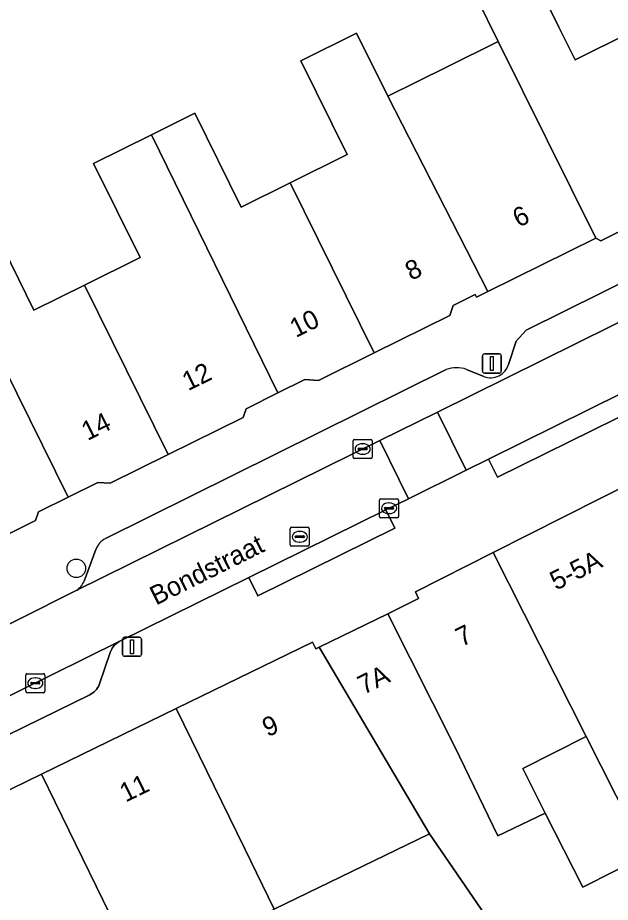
# Model space of a CAD drawing. Extents: x 159888 to 160761, y 384031 to 384750.
# Drawn here: x 160625.81 to 160656.99, y 384180.96 to 384227.49 of the extents above; entities that cross this region are included whole.
import ezdxf

# ---------------------------------------------------------------- set-up
doc = ezdxf.new("R2010")
doc.units = 0
for name, color, linetype in [('IMGEO_Boom', 7, 'Continuous'), ('IMGEO_Erf', 7, 'Continuous'), ('IMGEO_Kolk', 7, 'Continuous'), ('IMGEO_Lichtmast', 7, 'Continuous'), ('IMGEO_Openbare_ruimte_label', 7, 'Continuous'), ('IMGEO_Pand', 7, 'Continuous'), ('IMGEO_Pand_nummerreeks', 7, 'Continuous'), ('IMGEO_Parkeervlak_open', 7, 'Continuous'), ('IMGEO_Rijbaan_lokaal_open', 7, 'Continuous'), ('IMGEO_Rioolput', 7, 'Continuous'), ('IMGEO_Voetpad_open', 7, 'Continuous')]:
    doc.layers.add(name, color=color, linetype=linetype)

msp = doc.modelspace()

# ---------------------------------------------------------------- linework, layer by layer
at = {"layer": 'IMGEO_Boom'}
msp.add_circle((160628.896, 384198.528), 0.489, dxfattribs=at)
at = {"layer": 'IMGEO_Erf'}
for points in [[(160652.809, 384229.978), (160654.283, 384226.998), (160655.136, 384225.274), (160657.971, 384226.676), (160659.79, 384222.989), (160662.02, 384218.494), (160662.908, 384218.955), (160660.686, 384223.434), (160660.129, 384224.555), (160663.179, 384226.068), (160664.394, 384223.618), (160665.582, 384224.207), (160664.014, 384226.75), (160666.399, 384228.221)], [(160624.196, 384217.087), (160626.663, 384212.1), (160629.322, 384213.425), (160632.249, 384214.883), (160629.804, 384219.823), (160632.849, 384221.33), (160635.13, 384222.459), (160637.572, 384217.525), (160640.146, 384218.799), (160643.152, 384220.286), (160640.707, 384225.227), (160643.64, 384226.678), (160645.281, 384223.362), (160648.366, 384224.888), (160651.091, 384226.236), (160649.946, 384228.562)], [(160650.387, 384180.32), (160647.482, 384184.574), (160639.301, 384180.607)]]:
    msp.add_lwpolyline(points, dxfattribs=at)
msp.add_lwpolyline([(160653.572, 384185.66), (160655.542, 384181.753), (160658.877, 384183.435), (160655.718, 384189.681), (160652.39, 384188.003)], close=True, dxfattribs=at)
at = {"layer": 'IMGEO_Kolk'}
for p, q in [((160643.535, 384205.305), (160644.387, 384205.305)), ((160643.46, 384204.379), (160643.46, 384205.231)), ((160643.719, 384204.799), (160643.719, 384204.811)), ((160643.762, 384204.848), (160644.16, 384204.848)), ((160643.948, 384205.085), (160643.973, 384205.085)), ((160644.203, 384204.811), (160644.203, 384204.799)), ((160644.461, 384205.231), (160644.461, 384204.379)), ((160644.157, 384204.762), (160643.759, 384204.762)), ((160643.971, 384204.525), (160643.946, 384204.525)), ((160644.387, 384204.305), (160643.535, 384204.305)), ((160644.849, 384201.261), (160644.849, 384202.113)), ((160644.924, 384202.187), (160645.776, 384202.187)), ((160645.85, 384202.113), (160645.85, 384201.261)), ((160645.108, 384201.681), (160645.108, 384201.693)), ((160645.546, 384201.644), (160645.148, 384201.644)), ((160645.151, 384201.73), (160645.549, 384201.73)), ((160645.337, 384201.967), (160645.362, 384201.967)), ((160645.592, 384201.693), (160645.592, 384201.681)), ((160645.776, 384201.187), (160644.924, 384201.187)), ((160645.36, 384201.407), (160645.335, 384201.407)), ((160626.237, 384192.063), (160626.237, 384192.915)), ((160626.312, 384192.989), (160627.164, 384192.989)), ((160626.725, 384192.769), (160626.75, 384192.769)), ((160627.238, 384192.915), (160627.238, 384192.063)), ((160626.496, 384192.483), (160626.496, 384192.495)), ((160626.934, 384192.446), (160626.536, 384192.446)), ((160626.539, 384192.532), (160626.937, 384192.532)), ((160626.98, 384192.495), (160626.98, 384192.483)), ((160627.164, 384191.989), (160626.312, 384191.989)), ((160626.748, 384192.209), (160626.723, 384192.209))]:
    msp.add_line(p, q, dxfattribs=at)
for points in [[(160643.535, 384205.305), (160644.387, 384205.305)], [(160643.46, 384204.379), (160643.46, 384205.231)], [(160644.461, 384205.231), (160644.461, 384204.379)], [(160644.387, 384204.305), (160643.535, 384204.305)], [(160644.849, 384201.261), (160644.849, 384202.113)], [(160644.924, 384202.187), (160645.776, 384202.187)], [(160645.85, 384202.113), (160645.85, 384201.261)], [(160645.776, 384201.187), (160644.924, 384201.187)], [(160626.237, 384192.063), (160626.237, 384192.915)], [(160626.312, 384192.989), (160627.164, 384192.989)], [(160627.238, 384192.915), (160627.238, 384192.063)], [(160627.164, 384191.989), (160626.312, 384191.989)]]:
    msp.add_lwpolyline(points, dxfattribs=at)
for centre, radius, start, end in [((160643.537, 384205.229), 0.0765, 91.552, 178.448), ((160643.537, 384205.229), 0.0765, 91.552, 178.448), ((160644.385, 384205.229), 0.0765, 1.552, 88.448), ((160644.385, 384205.229), 0.0765, 1.552, 88.448), ((160643.759, 384204.808), 0.0403, 85.8775, 175.7526), ((160643.756, 384204.798), 0.0366, 178.938, 274.7102), ((160644.16, 384204.805), 0.043, 264.8664, 352.4533), ((160644.164, 384204.81), 0.0386, 1.7309, 96.639), ((160643.537, 384204.381), 0.0765, 181.552, 268.448), ((160643.537, 384204.381), 0.0765, 181.552, 268.448), ((160644.385, 384204.381), 0.0765, 271.552, 358.448), ((160644.385, 384204.381), 0.0765, 271.552, 358.448), ((160644.926, 384202.111), 0.0765, 91.552, 178.448), ((160644.926, 384202.111), 0.0765, 91.552, 178.448), ((160645.774, 384202.111), 0.0765, 1.552, 88.448), ((160645.774, 384202.111), 0.0765, 1.552, 88.448), ((160645.148, 384201.69), 0.0403, 85.8775, 175.7526), ((160645.145, 384201.68), 0.0366, 178.938, 274.7102), ((160645.549, 384201.687), 0.043, 264.8664, 352.4533), ((160645.553, 384201.692), 0.0386, 1.7309, 96.639), ((160644.926, 384201.263), 0.0765, 181.552, 268.448), ((160644.926, 384201.263), 0.0765, 181.552, 268.448), ((160645.774, 384201.263), 0.0765, 271.552, 358.448), ((160645.774, 384201.263), 0.0765, 271.552, 358.448), ((160626.314, 384192.913), 0.0765, 91.552, 178.448), ((160626.314, 384192.913), 0.0765, 91.552, 178.448), ((160627.162, 384192.913), 0.0765, 1.552, 88.448), ((160627.162, 384192.913), 0.0765, 1.552, 88.448), ((160626.536, 384192.492), 0.0403, 85.8775, 175.7526), ((160626.533, 384192.482), 0.0366, 178.938, 274.7102), ((160626.937, 384192.489), 0.043, 264.8664, 352.4533), ((160626.941, 384192.494), 0.0386, 1.7309, 96.639), ((160626.314, 384192.065), 0.0765, 181.552, 268.448), ((160626.314, 384192.065), 0.0765, 181.552, 268.448), ((160627.162, 384192.065), 0.0765, 271.552, 358.448), ((160627.162, 384192.065), 0.0765, 271.552, 358.448)]:
    msp.add_arc(centre, radius, start, end, dxfattribs=at)
for centre, major_axis, ratio, start_param, end_param in [((160643.947, 384204.805), (-0.387, 0.002), 0.722429, 4.712389, 7.853982), ((160643.972, 384204.805), (-0.39, 0.002), 0.717154, 1.570796, 4.712389), ((160645.336, 384201.687), (-0.387, 0.002), 0.722429, 4.712389, 7.853982), ((160645.361, 384201.687), (-0.39, 0.002), 0.717154, 1.570796, 4.712389), ((160626.724, 384192.489), (-0.387, 0.002), 0.722429, 4.712389, 7.853982), ((160626.749, 384192.489), (-0.39, 0.002), 0.717154, 1.570796, 4.712389)]:
    msp.add_ellipse(centre, major_axis=major_axis, ratio=ratio, start_param=start_param, end_param=end_param, dxfattribs=at)
at = {"layer": 'IMGEO_Lichtmast'}
for p, q in [((160650.267, 384208.902), (160650.267, 384209.702)), ((160650.267, 384209.702), (160650.267, 384208.902)), ((160650.367, 384209.802), (160651.157, 384209.802)), ((160651.157, 384209.802), (160650.367, 384209.802)), ((160651.257, 384209.702), (160651.257, 384208.902)), ((160651.257, 384208.902), (160651.257, 384209.702)), ((160651.157, 384208.802), (160650.367, 384208.802)), ((160650.367, 384208.802), (160651.157, 384208.802)), ((160631.333, 384194.002), (160631.333, 384194.802)), ((160631.333, 384194.802), (160631.333, 384194.002)), ((160631.433, 384194.902), (160632.223, 384194.902)), ((160632.223, 384194.902), (160631.433, 384194.902)), ((160632.323, 384194.802), (160632.323, 384194.002)), ((160632.323, 384194.002), (160632.323, 384194.802)), ((160632.223, 384193.902), (160631.433, 384193.902)), ((160631.433, 384193.902), (160632.223, 384193.902))]:
    msp.add_line(p, q, dxfattribs=at)
for points in [[(160650.687, 384209.677), (160650.837, 384209.677), (160650.837, 384208.927), (160650.687, 384208.927), (160650.687, 384209.677)], [(160631.753, 384194.777), (160631.903, 384194.777), (160631.903, 384194.027), (160631.753, 384194.027), (160631.753, 384194.777)]]:
    msp.add_lwpolyline(points, dxfattribs=at)
for centre, start, end in [((160650.367, 384209.702), 90, 180), ((160650.367, 384209.702), 90, 180), ((160651.157, 384209.702), 0, 90), ((160651.157, 384209.702), 360, 90), ((160650.367, 384208.902), 180, 270), ((160650.367, 384208.902), 180, 270), ((160651.157, 384208.902), 270, 0), ((160651.157, 384208.902), 270, 0), ((160631.433, 384194.802), 90, 180), ((160631.433, 384194.802), 90, 180), ((160632.223, 384194.802), 0, 90), ((160632.223, 384194.802), 360, 90), ((160631.433, 384194.002), 180, 270), ((160631.433, 384194.002), 180, 270), ((160632.223, 384194.002), 270, 0), ((160632.223, 384194.002), 270, 0)]:
    msp.add_arc(centre, 0.1, start, end, dxfattribs=at)
at = {"layer": 'IMGEO_Pand'}
for points in [[(160656.229, 384215.896), (160656.495, 384215.761), (160662.02, 384218.494), (160659.79, 384222.989), (160657.971, 384226.676), (160655.136, 384225.274), (160654.283, 384226.998), (160652.809, 384229.978), (160649.946, 384228.562), (160651.091, 384226.236)], [(160650.541, 384213.08), (160645.281, 384223.362), (160643.64, 384226.678), (160640.707, 384225.227), (160643.152, 384220.286), (160640.146, 384218.799), (160644.57, 384209.86), (160648.556, 384211.832), (160648.732, 384212.352), (160649.889, 384212.925), (160649.956, 384212.791)], [(160650.541, 384213.08), (160656.229, 384215.896), (160651.091, 384226.236), (160648.366, 384224.888), (160645.281, 384223.362)], [(160644.57, 384209.86), (160640.146, 384218.799), (160637.572, 384217.525), (160635.13, 384222.459), (160632.849, 384221.33), (160639.5, 384207.751), (160640.919, 384208.453), (160641.635, 384208.407)], [(160629.322, 384213.425), (160633.73, 384204.512), (160637.675, 384206.464), (160637.831, 384206.925), (160639.5, 384207.751), (160632.849, 384221.33), (160629.804, 384219.823), (160632.249, 384214.883)], [(160621.736, 384215.87), (160628.47, 384202.272), (160630.032, 384203.045), (160630.681, 384203.003), (160633.73, 384204.512), (160629.322, 384213.425), (160626.663, 384212.1), (160624.196, 384217.087)], [(160619.152, 384208.395), (160623.571, 384199.46), (160626.755, 384201.036), (160626.912, 384201.501), (160628.47, 384202.272), (160621.736, 384215.87), (160619.33, 384214.679), (160621.793, 384209.701)], [(160660.564, 384181.252), (160667.614, 384184.816), (160660.599, 384198.692), (160658.343, 384203.154), (160650.827, 384199.354), (160655.718, 384189.681), (160658.877, 384183.435), (160660.099, 384181.017)], [(160653.572, 384185.66), (160652.39, 384188.003), (160655.718, 384189.681), (160650.827, 384199.354), (160646.735, 384197.286), (160646.908, 384196.934), (160645.288, 384196.144), (160648.819, 384189.143), (160651.072, 384184.458)], [(160645.288, 384196.144), (160641.669, 384194.379), (160647.482, 384184.574), (160650.387, 384180.32), (160651.014, 384179.319), (160654.524, 384173.712), (160655.105, 384172.784), (160661.639, 384176.383), (160662.833, 384177.041), (160660.564, 384181.252), (160660.099, 384181.017), (160658.877, 384183.435), (160655.542, 384181.753), (160653.572, 384185.66), (160651.072, 384184.458), (160648.819, 384189.143)], [(160641.669, 384194.379), (160641.492, 384194.293), (160641.319, 384194.648), (160634.156, 384191.155), (160637.755, 384183.778), (160639.301, 384180.607), (160647.482, 384184.574)], [(160639.301, 384180.607), (160637.755, 384183.778), (160634.156, 384191.155), (160627.06, 384187.695), (160630.651, 384180.333), (160632.197, 384177.163)], [(160620.053, 384184.278), (160623.636, 384176.931), (160625.207, 384173.709), (160628.993, 384176.283), (160632.197, 384177.163), (160630.651, 384180.333), (160627.06, 384187.695)]]:
    msp.add_lwpolyline(points, close=True, dxfattribs=at)
at = {"layer": 'IMGEO_Parkeervlak_open'}
for points in [[(160670.516, 384219.937), (160652.563, 384211.061), (160652.043, 384210.484), (160651.636, 384209.256)], [(160628.858, 384197.339), (160644.86, 384205.248), (160647.891, 384206.746), (160673.544, 384219.435)], [(160650.342, 384208.615), (160649.43, 384208.994)], [(160648.357, 384208.983), (160630.439, 384200.093)], [(160629.916, 384199.514), (160629.301, 384197.862)], [(160611.444, 384182.99), (160629.6, 384191.883), (160629.681, 384191.926), (160629.757, 384191.976), (160629.829, 384192.032), (160629.895, 384192.095), (160629.956, 384192.163), (160630.01, 384192.236), (160630.057, 384192.314), (160630.097, 384192.396), (160630.12, 384192.453), (160630.681, 384194.102), (160630.706, 384194.173), (160630.74, 384194.251), (160630.782, 384194.326), (160630.83, 384194.397), (160630.885, 384194.464), (160630.945, 384194.525), (160631.01, 384194.58), (160631.08, 384194.63), (160631.154, 384194.673), (160608.555, 384183.507)]]:
    msp.add_lwpolyline(points, dxfattribs=at)
for centre, radius, start, end in [((160648.91, 384207.387), 1.689, 72.0621, 109.1126), ((160650.692, 384209.535), 0.984, 249.1735, 343.5308), ((160630.867, 384199.181), 1.007, 115.1256, 160.6925), ((160628.378, 384198.195), 0.981, 299.2974, 340.171)]:
    msp.add_arc(centre, radius, start, end, dxfattribs=at)
at = {"layer": 'IMGEO_Rijbaan_lokaal_open'}
for points in [[(160678.008, 384217.84), (160678.178, 384217.924), (160683.08, 384220.328), (160681.241, 384223.295), (160673.544, 384219.435), (160647.891, 384206.746), (160649.402, 384203.691), (160650.586, 384204.276), (160659.372, 384208.618), (160660.082, 384208.969), (160660.093, 384208.974)], [(160647.891, 384206.746), (160644.86, 384205.248), (160646.37, 384202.193), (160649.402, 384203.691)], [(160631.154, 384194.673), (160637.977, 384198.045), (160645.175, 384201.602), (160646.37, 384202.193), (160644.86, 384205.248), (160628.858, 384197.339), (160622.91, 384194.365), (160604.821, 384185.434), (160603.04, 384184.581), (160605.413, 384181.92), (160608.555, 384183.507)]]:
    msp.add_lwpolyline(points, close=True, dxfattribs=at)
at = {"layer": 'IMGEO_Rioolput'}
for p, q in [((160640.15, 384199.763), (160640.15, 384200.615)), ((160640.225, 384200.689), (160641.077, 384200.689)), ((160641.151, 384200.615), (160641.151, 384199.763)), ((160640.409, 384200.183), (160640.409, 384200.195)), ((160640.847, 384200.146), (160640.449, 384200.146)), ((160640.452, 384200.232), (160640.85, 384200.232)), ((160640.638, 384200.469), (160640.663, 384200.469)), ((160640.893, 384200.195), (160640.893, 384200.183)), ((160641.077, 384199.689), (160640.225, 384199.689)), ((160640.661, 384199.909), (160640.636, 384199.909))]:
    msp.add_line(p, q, dxfattribs=at)
for points in [[(160640.15, 384199.763), (160640.15, 384200.615)], [(160640.225, 384200.689), (160641.077, 384200.689)], [(160641.151, 384200.615), (160641.151, 384199.763)], [(160641.077, 384199.689), (160640.225, 384199.689)]]:
    msp.add_lwpolyline(points, dxfattribs=at)
for centre, radius, start, end in [((160640.227, 384200.613), 0.0765, 91.552, 178.448), ((160640.227, 384200.613), 0.0765, 91.552, 178.448), ((160641.075, 384200.613), 0.0765, 1.552, 88.448), ((160641.075, 384200.613), 0.0765, 1.552, 88.448), ((160640.449, 384200.192), 0.0403, 85.8775, 175.7526), ((160640.446, 384200.182), 0.0366, 178.938, 274.7102), ((160640.85, 384200.189), 0.043, 264.8664, 352.4533), ((160640.854, 384200.194), 0.0386, 1.7309, 96.639), ((160640.227, 384199.765), 0.0765, 181.552, 268.448), ((160640.227, 384199.765), 0.0765, 181.552, 268.448), ((160641.075, 384199.765), 0.0765, 271.552, 358.448), ((160641.075, 384199.765), 0.0765, 271.552, 358.448)]:
    msp.add_arc(centre, radius, start, end, dxfattribs=at)
for centre, major_axis, ratio, start_param, end_param in [((160640.637, 384200.189), (-0.387, 0.002), 0.722429, 4.712389, 7.853982), ((160640.662, 384200.189), (-0.39, 0.002), 0.717154, 1.570796, 4.712389)]:
    msp.add_ellipse(centre, major_axis=major_axis, ratio=ratio, start_param=start_param, end_param=end_param, dxfattribs=at)
at = {"layer": 'IMGEO_Voetpad_open'}
for points in [[(160651.636, 384209.256), (160652.043, 384210.484), (160652.563, 384211.061), (160670.516, 384219.937)], [(160662.02, 384218.494), (160656.495, 384215.761), (160656.229, 384215.896), (160650.541, 384213.08), (160649.956, 384212.791), (160649.889, 384212.925), (160648.732, 384212.352), (160648.556, 384211.832), (160644.57, 384209.86), (160641.635, 384208.407), (160640.919, 384208.453), (160639.5, 384207.751), (160637.831, 384206.925), (160637.675, 384206.464), (160633.73, 384204.512), (160630.681, 384203.003), (160630.032, 384203.045), (160628.47, 384202.272), (160626.912, 384201.501), (160626.755, 384201.036), (160623.571, 384199.46)], [(160649.43, 384208.994), (160650.342, 384208.615)], [(160630.439, 384200.093), (160648.357, 384208.983)], [(160659.847, 384207.66), (160651.061, 384203.317), (160650.586, 384204.276), (160649.402, 384203.691), (160646.37, 384202.193), (160645.175, 384201.602), (160645.651, 384200.644), (160638.452, 384197.086), (160637.977, 384198.045), (160631.154, 384194.673), (160631.08, 384194.63), (160631.01, 384194.58), (160630.945, 384194.525), (160630.885, 384194.464), (160630.83, 384194.397), (160630.782, 384194.326), (160630.74, 384194.251), (160630.706, 384194.173), (160630.681, 384194.102), (160630.12, 384192.453), (160630.097, 384192.396), (160630.057, 384192.314), (160630.01, 384192.236), (160629.956, 384192.163), (160629.895, 384192.095), (160629.829, 384192.032), (160629.757, 384191.976), (160629.681, 384191.926), (160629.6, 384191.883), (160611.444, 384182.99)], [(160620.053, 384184.278), (160627.06, 384187.695), (160634.156, 384191.155), (160641.319, 384194.648), (160641.492, 384194.293), (160641.669, 384194.379), (160645.288, 384196.144), (160646.908, 384196.934), (160646.735, 384197.286), (160650.827, 384199.354), (160658.343, 384203.154)], [(160629.301, 384197.862), (160629.916, 384199.514)], [(160622.91, 384194.365), (160628.858, 384197.339)]]:
    msp.add_lwpolyline(points, dxfattribs=at)
for points in [[(160650.586, 384204.276), (160651.061, 384203.317), (160659.847, 384207.66), (160659.372, 384208.618)], [(160637.977, 384198.045), (160638.452, 384197.086), (160645.651, 384200.644), (160645.175, 384201.602)]]:
    msp.add_lwpolyline(points, close=True, dxfattribs=at)
for centre, radius, start, end in [((160648.91, 384207.387), 1.689, 72.0621, 109.1126), ((160650.692, 384209.535), 0.984, 249.1735, 343.5308), ((160630.867, 384199.181), 1.007, 115.1256, 160.6925), ((160628.378, 384198.195), 0.981, 299.2974, 340.171)]:
    msp.add_arc(centre, radius, start, end, dxfattribs=at)

# ---------------------------------------------------------------- texts
at = {"layer": 'IMGEO_Openbare_ruimte_label'}
msp.add_text('Bondstraat', height=1, rotation=26.4882, dxfattribs=at).set_placement((160633.084, 384196.566))
at = {"layer": 'IMGEO_Pand_nummerreeks'}
for s, rotation, p in [('6', 26.3003, (160652.169, 384216.436)), ('8', 26.3003, (160646.515, 384213.642)), ('10', 26.3003, (160640.444, 384210.641)), ('12', 26.3003, (160634.78, 384207.842)), ('14', 26.275, (160629.48, 384205.224)), ('5-5A', 26.9802, (160654.142, 384197.35)), ('7', 25.9952, (160649.169, 384194.388)), ('7A', 25.9951, (160644.011, 384191.872)), ('9', 23.2268, (160638.953, 384189.644)), ('11', 25.9957, (160631.487, 384186.204))]:
    msp.add_text(s, height=1, rotation=rotation, dxfattribs=at).set_placement(p)

doc.saveas('drawing.dxf')
